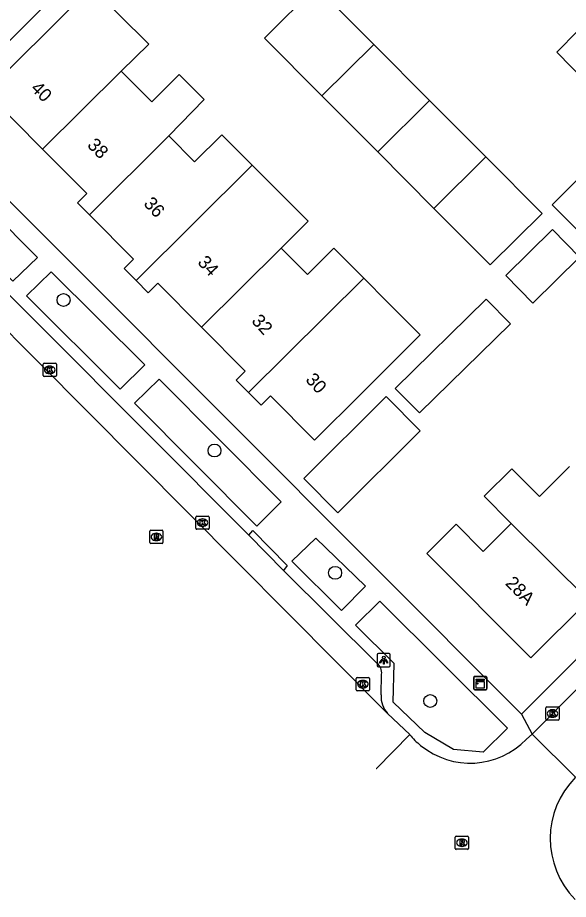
# Model space of a CAD drawing. Extents: x 159961 to 160856, y 382704 to 383353.
# Drawn here: x 160050.6 to 160092.3, y 383092.2 to 383159 of the extents above; entities that cross this region are included whole.
import ezdxf

# ---------------------------------------------------------------- set-up
doc = ezdxf.new("R2010")
doc.units = 0
for name, color, linetype in [('IMGEO_Boom', 7, 'Continuous'), ('IMGEO_Kast', 7, 'Continuous'), ('IMGEO_Kolk', 7, 'Continuous'), ('IMGEO_Lichtpunt', 7, 'Continuous'), ('IMGEO_Pand', 7, 'Continuous'), ('IMGEO_Pand_nummerreeks', 7, 'Continuous'), ('IMGEO_Rijbaan_lokaal_open', 7, 'Continuous'), ('IMGEO_Rioolput', 7, 'Continuous'), ('IMGEO_Voetpad_open', 7, 'Continuous')]:
    doc.layers.add(name, color=color, linetype=linetype)

msp = doc.modelspace()

# ---------------------------------------------------------------- linework, layer by layer
at = {"layer": 'IMGEO_Boom'}
for centre in [(160054.074, 383137.6), (160065.489, 383126.208), (160074.612, 383116.95), (160081.808, 383107.253)]:
    msp.add_circle(centre, 0.489, dxfattribs=at)
at = {"layer": 'IMGEO_Kast'}
for p, q in [((160085.169, 383109.105), (160086.01, 383109.105)), ((160086.01, 383109.105), (160085.169, 383109.105)), ((160085.094, 383108.18), (160085.094, 383109.021)), ((160085.094, 383109.021), (160085.094, 383108.18)), ((160086.094, 383109.03), (160086.094, 383108.189)), ((160086.094, 383108.189), (160086.094, 383109.03)), ((160086.019, 383108.105), (160085.178, 383108.105)), ((160085.178, 383108.105), (160086.019, 383108.105))]:
    msp.add_line(p, q, dxfattribs=at)
for points in [[(160085.289, 383108.895), (160085.889, 383108.895), (160085.889, 383108.81), (160085.289, 383108.81), (160085.289, 383108.895)], [(160085.289, 383108.72), (160085.889, 383108.72), (160085.889, 383108.231), (160085.289, 383108.231), (160085.289, 383108.72)]]:
    msp.add_lwpolyline(points, dxfattribs=at)
msp.add_circle((160085.373, 383108.569), 0.0377, dxfattribs=at)
for centre, start, end in [((160085.172, 383109.027), 92.4484, 184.28452), ((160085.172, 383109.027), 92.4484, 184.28452), ((160086.016, 383109.027), 2.4484, 94.28452), ((160086.016, 383109.027), 2.4484, 94.28452), ((160085.172, 383108.183), 182.4484, 274.28452), ((160085.172, 383108.183), 182.4484, 274.28452), ((160086.016, 383108.183), 272.4484, 4.28452), ((160086.016, 383108.183), 272.4484, 4.28452)]:
    msp.add_arc(centre, 0.0779, start, end, dxfattribs=at)
at = {"layer": 'IMGEO_Kolk'}
for p, q in [((160052.528, 383131.886), (160052.528, 383132.738)), ((160052.603, 383132.812), (160053.455, 383132.812)), ((160053.016, 383132.592), (160053.041, 383132.592)), ((160053.529, 383132.738), (160053.529, 383131.886)), ((160053.455, 383131.812), (160052.603, 383131.812)), ((160053.039, 383132.032), (160053.014, 383132.032)), ((160064.082, 383120.32), (160064.082, 383121.172)), ((160064.157, 383121.246), (160065.009, 383121.246)), ((160065.083, 383121.172), (160065.083, 383120.32)), ((160064.593, 383120.466), (160064.568, 383120.466)), ((160064.57, 383121.026), (160064.595, 383121.026)), ((160065.009, 383120.246), (160064.157, 383120.246)), ((160076.209, 383108.098), (160076.209, 383108.95)), ((160076.284, 383109.024), (160077.136, 383109.024)), ((160076.697, 383108.804), (160076.722, 383108.804)), ((160077.21, 383108.95), (160077.21, 383108.098)), ((160077.136, 383108.024), (160076.284, 383108.024)), ((160076.72, 383108.244), (160076.695, 383108.244)), ((160090.55, 383105.874), (160090.55, 383106.726)), ((160090.625, 383106.8), (160091.477, 383106.8)), ((160091.038, 383106.58), (160091.063, 383106.58)), ((160091.551, 383106.726), (160091.551, 383105.874)), ((160091.477, 383105.8), (160090.625, 383105.8)), ((160091.061, 383106.02), (160091.036, 383106.02))]:
    msp.add_line(p, q, dxfattribs=at)
for points in [[(160052.528, 383131.886), (160052.528, 383132.738)], [(160052.603, 383132.812), (160053.455, 383132.812)], [(160052.849, 383132.512), (160052.972, 383132.512), (160052.972, 383132.361), (160053.102, 383132.512), (160053.266, 383132.512), (160053.12, 383132.361), (160053.273, 383132.112), (160053.121, 383132.112), (160053.036, 383132.276), (160052.972, 383132.209), (160052.972, 383132.112), (160052.849, 383132.112), (160052.849, 383132.512)], [(160053.529, 383132.738), (160053.529, 383131.886)], [(160053.455, 383131.812), (160052.603, 383131.812)], [(160064.082, 383120.32), (160064.082, 383121.172)], [(160064.157, 383121.246), (160065.009, 383121.246)], [(160065.083, 383121.172), (160065.083, 383120.32)], [(160064.403, 383120.946), (160064.526, 383120.946), (160064.526, 383120.795), (160064.656, 383120.946), (160064.82, 383120.946), (160064.674, 383120.795), (160064.827, 383120.546), (160064.675, 383120.546), (160064.59, 383120.71), (160064.526, 383120.643), (160064.526, 383120.546), (160064.403, 383120.546), (160064.403, 383120.946)], [(160065.009, 383120.246), (160064.157, 383120.246)], [(160076.209, 383108.098), (160076.209, 383108.95)], [(160076.284, 383109.024), (160077.136, 383109.024)], [(160076.53, 383108.724), (160076.653, 383108.724), (160076.653, 383108.573), (160076.783, 383108.724), (160076.947, 383108.724), (160076.801, 383108.573), (160076.954, 383108.324), (160076.802, 383108.324), (160076.717, 383108.488), (160076.653, 383108.421), (160076.653, 383108.324), (160076.53, 383108.324), (160076.53, 383108.724)], [(160077.21, 383108.95), (160077.21, 383108.098)], [(160077.136, 383108.024), (160076.284, 383108.024)], [(160090.55, 383105.874), (160090.55, 383106.726)], [(160090.625, 383106.8), (160091.477, 383106.8)], [(160090.871, 383106.5), (160090.994, 383106.5), (160090.994, 383106.349), (160091.124, 383106.5), (160091.288, 383106.5), (160091.142, 383106.349), (160091.295, 383106.1), (160091.143, 383106.1), (160091.058, 383106.264), (160090.994, 383106.197), (160090.994, 383106.1), (160090.871, 383106.1), (160090.871, 383106.5)], [(160091.551, 383106.726), (160091.551, 383105.874)], [(160091.477, 383105.8), (160090.625, 383105.8)]]:
    msp.add_lwpolyline(points, dxfattribs=at)
for centre, start, end in [((160052.605, 383132.736), 91.55205, 178.44795), ((160052.605, 383132.736), 91.55205, 178.44795), ((160053.453, 383132.736), 1.55205, 88.44795), ((160053.453, 383132.736), 1.55205, 88.44795), ((160052.605, 383131.888), 181.55205, 268.44795), ((160052.605, 383131.888), 181.55205, 268.44795), ((160053.453, 383131.888), 271.55205, 358.44795), ((160053.453, 383131.888), 271.55205, 358.44795), ((160064.159, 383121.17), 91.55205, 178.44795), ((160064.159, 383121.17), 91.55205, 178.44795), ((160065.007, 383121.17), 1.55205, 88.44795), ((160065.007, 383121.17), 1.55205, 88.44795), ((160064.159, 383120.322), 181.55205, 268.44795), ((160064.159, 383120.322), 181.55205, 268.44795), ((160065.007, 383120.322), 271.55205, 358.44795), ((160065.007, 383120.322), 271.55205, 358.44795), ((160076.286, 383108.948), 91.55205, 178.44795), ((160076.286, 383108.948), 91.55205, 178.44795), ((160077.134, 383108.948), 1.55205, 88.44795), ((160077.134, 383108.948), 1.55205, 88.44795), ((160076.286, 383108.1), 181.55205, 268.44795), ((160076.286, 383108.1), 181.55205, 268.44795), ((160077.134, 383108.1), 271.55205, 358.44795), ((160077.134, 383108.1), 271.55205, 358.44795), ((160090.627, 383106.724), 91.55205, 178.44795), ((160090.627, 383106.724), 91.55205, 178.44795), ((160091.475, 383106.724), 1.55205, 88.44795), ((160091.475, 383106.724), 1.55205, 88.44795), ((160090.627, 383105.876), 181.55205, 268.44795), ((160090.627, 383105.876), 181.55205, 268.44795), ((160091.475, 383105.876), 271.55205, 358.44795), ((160091.475, 383105.876), 271.55205, 358.44795)]:
    msp.add_arc(centre, 0.0765, start, end, dxfattribs=at)
for centre, major_axis, ratio, start_param, end_param in [((160053.015, 383132.312), (-0.387, 0.002), 0.722429, 4.712389, 7.853982), ((160053.04, 383132.312), (-0.39, 0.002), 0.717154, 1.570796, 4.712389), ((160064.569, 383120.746), (-0.387, 0.002), 0.722429, 4.712389, 7.853982), ((160064.594, 383120.746), (-0.39, 0.002), 0.717154, 1.570796, 4.712389), ((160076.696, 383108.524), (-0.387, 0.002), 0.722429, 4.712389, 7.853982), ((160076.721, 383108.524), (-0.39, 0.002), 0.717154, 1.570796, 4.712389), ((160091.037, 383106.3), (-0.387, 0.002), 0.722429, 4.712389, 7.853982), ((160091.062, 383106.3), (-0.39, 0.002), 0.717154, 1.570796, 4.712389)]:
    msp.add_ellipse(centre, major_axis=major_axis, ratio=ratio, start_param=start_param, end_param=end_param, dxfattribs=at)
at = {"layer": 'IMGEO_Lichtpunt'}
for p, q in [((160077.79, 383110.747), (160077.79, 383109.94)), ((160077.79, 383110.747), (160077.79, 383109.94)), ((160078.692, 383110.842), (160077.884, 383110.842)), ((160078.692, 383110.842), (160077.884, 383110.842)), ((160078.786, 383109.94), (160078.786, 383110.747)), ((160078.786, 383109.94), (160078.786, 383110.747)), ((160077.884, 383109.846), (160078.692, 383109.846)), ((160077.884, 383109.846), (160078.692, 383109.846))]:
    msp.add_line(p, q, dxfattribs=at)
for points in [[(160078.164, 383110.411), (160078.203, 383110.383), (160078.015, 383110.121), (160077.977, 383110.148), (160078.164, 383110.411)], [(160078.266, 383110.363), (160078.313, 383110.363), (160078.313, 383110.041), (160078.266, 383110.041), (160078.266, 383110.363)], [(160078.376, 383110.383), (160078.414, 383110.41), (160078.601, 383110.148), (160078.562, 383110.12), (160078.376, 383110.383)]]:
    msp.add_lwpolyline(points, dxfattribs=at)
msp.add_circle((160078.289, 383110.545), 0.0994, dxfattribs=at)
for centre, start, end in [((160077.884, 383110.747), 90, 180), ((160077.884, 383110.747), 90, 180), ((160078.692, 383110.747), 0, 90), ((160078.692, 383110.747), 0, 90), ((160077.884, 383109.94), 180, 270), ((160077.884, 383109.94), 180, 270), ((160078.692, 383109.94), 270, 0), ((160078.692, 383109.94), 270, 360)]:
    msp.add_arc(centre, 0.0946, start, end, dxfattribs=at)
at = {"layer": 'IMGEO_Pand'}
for points in [[(160052.491, 383149.02), (160048.19, 383153.34), (160055.334, 383160.453), (160056.188, 383161.303), (160058.261, 383159.221), (160060.513, 383156.97), (160058.428, 383154.924)], [(160073.613, 383153.046), (160069.263, 383157.415), (160073.183, 383161.316), (160077.534, 383156.945)], [(160095.205, 383155.759), (160093.575, 383154.125), (160091.378, 383156.358), (160092.979, 383157.981)], [(160073.613, 383153.046), (160077.534, 383156.945)], [(160077.534, 383156.945), (160081.75, 383152.71)], [(160052.491, 383149.02), (160058.428, 383154.924)], [(160058.428, 383154.924), (160060.746, 383152.595), (160062.821, 383154.661), (160064.698, 383152.776), (160062.038, 383150.026)], [(160077.831, 383148.809), (160073.613, 383153.046)], [(160077.831, 383148.809), (160081.75, 383152.71)], [(160081.75, 383152.71), (160086.01, 383148.432)], [(160062.038, 383150.026), (160056.028, 383144.048)], [(160062.038, 383150.026), (160063.987, 383148.069), (160066.04, 383150.113), (160068.34, 383147.802)], [(160056.028, 383144.048), (160055.121, 383144.96), (160055.83, 383145.666), (160052.491, 383149.02)], [(160082.089, 383144.532), (160077.831, 383148.809)], [(160094.895, 383140.918), (160091.019, 383144.81), (160095.257, 383149.029), (160099.132, 383145.136), (160094.895, 383140.918)], [(160059.561, 383139.071), (160068.34, 383147.802)], [(160068.34, 383147.802), (160070.143, 383145.991), (160072.561, 383143.562), (160070.52, 383141.529)], [(160086.01, 383148.432), (160090.268, 383144.155), (160086.349, 383140.253), (160082.089, 383144.532)], [(160082.089, 383144.532), (160086.01, 383148.432)], [(160059.561, 383139.071), (160058.646, 383139.99), (160059.361, 383140.701), (160056.028, 383144.048)], [(160089.562, 383137.369), (160087.514, 383139.449), (160091.049, 383142.93), (160093.097, 383140.85), (160089.562, 383137.369)], [(160070.52, 383141.529), (160064.503, 383135.539)], [(160070.52, 383141.529), (160072.515, 383139.524), (160074.519, 383141.519), (160076.778, 383139.249)], [(160076.778, 383139.249), (160078.581, 383137.439), (160081.055, 383134.955), (160079.051, 383132.959), (160076.604, 383130.522), (160073.06, 383126.994), (160069.719, 383130.35), (160069.01, 383129.644), (160068.071, 383130.587)], [(160076.778, 383139.249), (160068.071, 383130.587)], [(160064.503, 383135.539), (160061.192, 383138.864), (160060.477, 383138.151), (160059.561, 383139.071)], [(160080.982, 383129.059), (160079.165, 383130.912), (160086.046, 383137.657), (160087.863, 383135.804), (160080.982, 383129.059)], [(160068.071, 383130.587), (160067.133, 383131.53), (160067.816, 383132.211), (160064.503, 383135.539)], [(160074.825, 383121.489), (160072.238, 383124.087), (160078.463, 383130.285), (160081.05, 383127.686), (160074.825, 383121.489)], [(160092.333, 383124.989), (160090.066, 383122.732), (160087.979, 383124.827), (160085.889, 383122.747), (160087.834, 383120.793), (160087.937, 383120.691)], [(160093.687, 383114.772), (160089.418, 383110.522), (160081.549, 383118.426), (160083.761, 383120.628), (160085.808, 383118.572), (160087.937, 383120.691)], [(160087.937, 383120.691), (160093.786, 383114.871), (160093.687, 383114.772)]]:
    msp.add_lwpolyline(points, dxfattribs=at)
at = {"layer": 'IMGEO_Rijbaan_lokaal_open'}
for points in [[(160078.584, 383106.298), (160040.791, 383144.352)], [(160089.517, 383104.741), (160113.809, 383129.294)], [(160080.261, 383104.702), (160078.584, 383106.298)], [(160077.721, 383102.136), (160077.733, 383102.149), (160080.261, 383104.702)], [(160089.517, 383104.741), (160089.084, 383104.353)], [(160092.799, 383101.481), (160089.517, 383104.741)]]:
    msp.add_lwpolyline(points, dxfattribs=at)
for centre, radius, start, end in [((160084.735, 383108.368), 5.785, 219.33127, 230.80882), ((160084.828, 383108.465), 5.918, 230.70491, 315.98772), ((160097.449, 383096.842), 6.568, 135.07072, 224.53264)]:
    msp.add_arc(centre, radius, start, end, dxfattribs=at)
at = {"layer": 'IMGEO_Rioolput'}
for p, q in [((160060.592, 383119.243), (160060.592, 383120.095)), ((160060.667, 383120.169), (160061.519, 383120.169)), ((160061.08, 383119.949), (160061.105, 383119.949)), ((160061.593, 383120.095), (160061.593, 383119.243)), ((160061.519, 383119.169), (160060.667, 383119.169)), ((160061.103, 383119.389), (160061.078, 383119.389)), ((160083.7, 383096.097), (160083.7, 383096.949)), ((160083.775, 383097.023), (160084.627, 383097.023)), ((160084.188, 383096.803), (160084.213, 383096.803)), ((160084.701, 383096.949), (160084.701, 383096.097)), ((160084.627, 383096.023), (160083.775, 383096.023)), ((160084.211, 383096.243), (160084.186, 383096.243))]:
    msp.add_line(p, q, dxfattribs=at)
for points in [[(160060.592, 383119.243), (160060.592, 383120.095)], [(160060.667, 383120.169), (160061.519, 383120.169)], [(160061.181, 383119.867), (160060.929, 383119.869), (160060.929, 383119.469)], [(160061.107, 383119.788), (160061.053, 383119.788), (160061.053, 383119.707)], [(160061.593, 383120.095), (160061.593, 383119.243)], [(160061.519, 383119.169), (160060.667, 383119.169)], [(160060.929, 383119.469), (160061.053, 383119.469), (160061.053, 383119.631), (160061.064, 383119.631)], [(160061.053, 383119.707), (160061.105, 383119.707)], [(160061.111, 383119.602), (160061.182, 383119.469), (160061.322, 383119.469), (160061.257, 383119.595)], [(160083.7, 383096.097), (160083.7, 383096.949)], [(160083.775, 383097.023), (160084.627, 383097.023)], [(160084.289, 383096.721), (160084.037, 383096.723), (160084.037, 383096.323)], [(160084.037, 383096.323), (160084.161, 383096.323), (160084.161, 383096.485), (160084.172, 383096.485)], [(160084.215, 383096.642), (160084.161, 383096.642), (160084.161, 383096.561)], [(160084.161, 383096.561), (160084.213, 383096.561)], [(160084.219, 383096.456), (160084.29, 383096.323), (160084.43, 383096.323), (160084.365, 383096.449)], [(160084.701, 383096.949), (160084.701, 383096.097)], [(160084.627, 383096.023), (160083.775, 383096.023)]]:
    msp.add_lwpolyline(points, dxfattribs=at)
for centre, radius, start, end in [((160060.669, 383120.093), 0.0765, 91.55205, 178.44795), ((160060.669, 383120.093), 0.0765, 91.55205, 178.44795), ((160061.113, 383119.692), 0.0964, 77.00612, 93.18647), ((160061.127, 383119.749), 0.0378, 276.66336, 79.67722), ((160061.18, 383119.757), 0.109, 350.36119, 89.41601), ((160061.517, 383120.093), 0.0765, 1.55205, 88.44795), ((160061.517, 383120.093), 0.0765, 1.55205, 88.44795), ((160060.669, 383119.245), 0.0765, 181.55205, 268.44795), ((160060.669, 383119.245), 0.0765, 181.55205, 268.44795), ((160061.063, 383119.578), 0.0533, 26.02933, 88.69889), ((160061.089, 383119.896), 0.19, 274.7715, 282.96867), ((160061.178, 383119.757), 0.112, 277.58423, 350.98172), ((160061.162, 383119.542), 0.108, 29.51342, 73.79051), ((160061.517, 383119.245), 0.0765, 271.55205, 358.44795), ((160061.517, 383119.245), 0.0765, 271.55205, 358.44795), ((160083.777, 383096.947), 0.0765, 91.55205, 178.44795), ((160083.777, 383096.947), 0.0765, 91.55205, 178.44795), ((160084.171, 383096.432), 0.0533, 26.02933, 88.69889), ((160084.197, 383096.75), 0.19, 274.7715, 282.96867), ((160084.221, 383096.546), 0.0964, 77.00612, 93.18647), ((160084.235, 383096.603), 0.0378, 276.66336, 79.67722), ((160084.288, 383096.611), 0.109, 350.36119, 89.41601), ((160084.286, 383096.611), 0.112, 277.58423, 350.98172), ((160084.27, 383096.396), 0.108, 29.51342, 73.79051), ((160084.625, 383096.947), 0.0765, 1.55205, 88.44795), ((160084.625, 383096.947), 0.0765, 1.55205, 88.44795), ((160083.777, 383096.099), 0.0765, 181.55205, 268.44795), ((160083.777, 383096.099), 0.0765, 181.55205, 268.44795), ((160084.625, 383096.099), 0.0765, 271.55205, 358.44795), ((160084.625, 383096.099), 0.0765, 271.55205, 358.44795)]:
    msp.add_arc(centre, radius, start, end, dxfattribs=at)
for centre, major_axis, ratio, start_param, end_param in [((160061.079, 383119.669), (-0.387, 0.002), 0.722429, 4.712389, 7.853982), ((160061.104, 383119.669), (-0.39, 0.002), 0.717154, 1.570796, 4.712389), ((160084.187, 383096.523), (-0.387, 0.002), 0.722429, 4.712389, 7.853982), ((160084.212, 383096.523), (-0.39, 0.002), 0.717154, 1.570796, 4.712389)]:
    msp.add_ellipse(centre, major_axis=major_axis, ratio=ratio, start_param=start_param, end_param=end_param, dxfattribs=at)
at = {"layer": 'IMGEO_Voetpad_open'}
for points in [[(160043.886, 383151.186), (160054.318, 383161.568), (160054.98, 383162.099), (160069.776, 383173.027), (160139.659, 383226.049), (160145.341, 383230.36)], [(160088.71, 383106.25), (160113.509, 383131.154), (160110.154, 383134.627), (160134.789, 383159.249), (160175.896, 383118.003), (160179.441, 383121.518), (160198.785, 383102.122)], [(160043.734, 383143.677), (160044.63, 383144.624), (160050.249, 383139.036), (160052.096, 383140.815), (160041.52, 383151.467), (160037.872, 383147.752)], [(160043.886, 383151.186), (160088.71, 383106.25)], [(160068.073, 383119.8), (160044.728, 383143.24)], [(160060.224, 383132.693), (160058.354, 383130.857), (160051.271, 383137.917), (160053.139, 383139.74), (160060.224, 383132.693)], [(160061.305, 383131.596), (160070.524, 383122.315), (160068.703, 383120.487), (160059.437, 383129.797), (160061.305, 383131.596)], [(160068.073, 383119.8), (160068.395, 383120.162), (160070.992, 383117.505), (160070.719, 383117.119)], [(160070.719, 383117.119), (160068.073, 383119.8)], [(160073.142, 383119.585), (160076.913, 383115.93), (160075.088, 383114.1), (160071.337, 383117.827), (160073.142, 383119.585)], [(160077.778, 383110.114), (160070.719, 383117.119)], [(160077.986, 383114.813), (160087.64, 383105.192), (160085.806, 383103.368), (160083.558, 383103.574), (160081.385, 383104.872), (160078.995, 383107.154), (160079.082, 383110.082), (160076.153, 383112.991), (160077.986, 383114.813)], [(160078.087, 383107.711), (160078.129, 383109.271)], [(160088.71, 383106.25), (160089.517, 383104.741)]]:
    msp.add_lwpolyline(points, dxfattribs=at)
for centre, radius, start, end in [((160077.213, 383109.384), 0.923, 352.96437, 52.2464), ((160079.977, 383107.582), 1.894, 176.08865, 222.66835)]:
    msp.add_arc(centre, radius, start, end, dxfattribs=at)

# ---------------------------------------------------------------- texts
at = {"layer": 'IMGEO_Pand_nummerreeks'}
for s, rotation, p in [('40', 314.87279, (160051.532, 383153.555)), ('38', 314.87279, (160055.806, 383149.262)), ('36', 312.58407, (160060.074, 383144.847)), ('34', 312.58407, (160064.155, 383140.407)), ('32', 312.58407, (160068.233, 383135.969)), ('30', 312.58201, (160072.318, 383131.525)), ('28A', 314.87384, (160087.421, 383116.1))]:
    msp.add_text(s, height=1, rotation=rotation, dxfattribs=at).set_placement(p)

doc.saveas('drawing.dxf')
